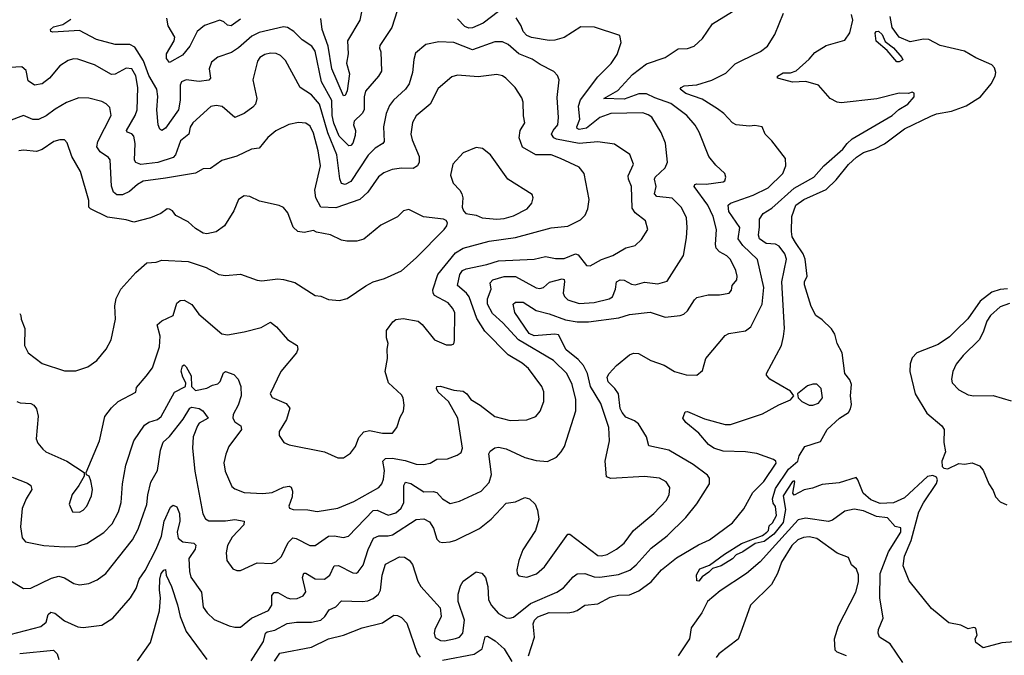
# Model space of a CAD drawing. Extents: x 1552294 to 1694791, y 811929 to 917222.
# Tile 604 of 643: x 1678425 to 1683688, y 894567 to 897967. Entities that reach past the tile are written whole.
import ezdxf

# ---------------------------------------------------------------- set-up
doc = ezdxf.new("R2010")
doc.units = 0

msp = doc.modelspace()

# ---------------------------------------------------------------- linework, layer by layer
at = {"layer": '0CON10XD'}
for points in [[(1678375, 894677.7), (1678538, 894722), (1678566.4, 894745), (1678577.5, 894785), (1678592.3, 894797.7), (1678612.6, 894792.6), (1678665, 894750.9), (1678735, 894719.4), (1678765, 894716.7), (1678865, 894728.6), (1678923.6, 894766.4), (1679016.9, 894875), (1679048.5, 894925), (1679063.5, 894975), (1679095, 895021.2), (1679155, 895134.5), (1679182.4, 895205), (1679197.8, 895285), (1679230.3, 895359.7), (1679245, 895370), (1679265, 895361.2), (1679280, 895325), (1679280.9, 895285), (1679267.5, 895225), (1679273, 895193), (1679297.1, 895175), (1679355, 895166.9), (1679366.9, 895156.9), (1679362.9, 895135), (1679330, 895085), (1679331.8, 895015), (1679340.5, 894985), (1679396.5, 894905), (1679405.6, 894825), (1679426.5, 894795), (1679465, 894759.4), (1679545, 894725.7), (1679575, 894716.9), (1679605, 894716.9), (1679664.8, 894765.2), (1679755, 894807.7), (1679772.4, 894835), (1679772.8, 894887.2), (1679785, 894903.6), (1679805, 894903.1), (1679855, 894874.1), (1679875, 894868.8), (1679908.6, 894871.4), (1679940.8, 894885), (1679953.7, 894906.3), (1679937.3, 894982.7), (1679943.6, 895006.4), (1679955, 895006.4), (1680005, 894976), (1680055, 894973.9), (1680082.3, 894995), (1680105, 895045.6), (1680128.3, 895048.3), (1680205, 895008.9), (1680225, 895007.1), (1680235, 895012.9), (1680261.3, 895048.7), (1680287, 895133), (1680316.8, 895193.2), (1680345, 895206), (1680395, 895205.8), (1680418.3, 895211.7), (1680545, 895294.5), (1680585, 895296.5), (1680615, 895281.1), (1680636.8, 895246.8), (1680655, 895188.8), (1680668.8, 895175), (1680685, 895170), (1680725.5, 895174.5), (1680756.3, 895183.7), (1680882.5, 895245), (1680945, 895295.6), (1681025, 895380.5), (1681075, 895387.8), (1681125, 895411.9), (1681150, 895405), (1681180, 895375), (1681192.8, 895342.8), (1681200, 895295), (1681181.2, 895235), (1681115, 895131.1), (1681092.2, 895075), (1681081.5, 895025), (1681083.6, 895003.6), (1681092.1, 894992.1), (1681135, 894984.4), (1681187.6, 895002.4), (1681229.9, 895040.1), (1681355, 895216), (1681365, 895215.8), (1681515, 895100.5), (1681535, 895098.5), (1681565, 895106.9), (1681615.2, 895134.8), (1681655, 895167.3), (1681705, 895234.5), (1681814.8, 895325.2), (1681880, 895395), (1681896.9, 895425), (1681900, 895465), (1681880.5, 895495), (1681845, 895514.7), (1681765, 895522.8), (1681585, 895512.7), (1681561.1, 895521.1), (1681554.3, 895605), (1681576.9, 895715), (1681574, 895785), (1681530.5, 895915), (1681475.9, 896005.9), (1681460, 896075), (1681438.1, 896118.1), (1681410.3, 896150.3), (1681345, 896201.5), (1681305, 896282.2), (1681285, 896285.4), (1681175, 896276.5), (1681148.9, 896288.9), (1681071.5, 896401.5), (1681062.5, 896445), (1681075, 896456.6), (1681115.7, 896455.7), (1681185, 896411.5), (1681255, 896393.9), (1681341.6, 896361.6), (1681405, 896350.6), (1681465, 896350.7), (1681628.1, 896371.9), (1681685, 896390), (1681795, 896401.9), (1681875, 896376.7), (1681955.7, 896384.3), (1681975, 896392), (1681995, 896410), (1682030.9, 896469.1), (1682045, 896481.1), (1682105, 896495.6), (1682165, 896495.8), (1682217.5, 896505), (1682229.2, 896520.8), (1682232.5, 896545), (1682258.2, 896575), (1682260, 896595), (1682252.3, 896625), (1682223.6, 896685), (1682205, 896703.6), (1682165, 896725.5), (1682147.3, 896745), (1682143.2, 896765), (1682150, 896845), (1682131.9, 896915), (1682103.3, 896975), (1682029.4, 897075), (1682034, 897085), (1682045, 897088.5), (1682095, 897087.9), (1682185, 897100), (1682194.3, 897105.7), (1682199.2, 897125), (1682194.2, 897145), (1682145, 897190), (1682108.1, 897235), (1682056.4, 897365), (1682035, 897402.5), (1681991.5, 897455), (1681905, 897519.2), (1681818.9, 897548.9), (1681775, 897570.6), (1681735, 897571.5), (1681655, 897542.2), (1681546.7, 897545), (1681622, 897588), (1681700.8, 897675), (1681775, 897730.7), (1681875.3, 897764.7), (1681945, 897811.1), (1681995, 897813.3), (1682030, 897825), (1682075, 897866), (1682127.5, 897945), (1682235, 898010.6)], [(1680442.2, 898015), (1680413.9, 897925), (1680350.3, 897829.7), (1680347.9, 897815), (1680355.8, 897795.8), (1680358.1, 897691.9), (1680342.5, 897665), (1680272.7, 897585), (1680266.2, 897555), (1680266.2, 897485), (1680255, 897465.6), (1680213.6, 897425), (1680209.1, 897405), (1680219.2, 897375), (1680217.6, 897347.6), (1680205, 897306.1), (1680195, 897294.5), (1680185, 897292.9), (1680132.9, 897345), (1680103.4, 897413.4), (1680094.7, 897455), (1680093.4, 897535), (1680038.4, 897635), (1680005, 897798.6), (1679986.5, 897825), (1679935, 897859.1), (1679891.1, 897905), (1679856.3, 897926.3), (1679835, 897928.9), (1679705, 897899.4), (1679665, 897878.7), (1679595, 897816.8), (1679557.7, 897792.3), (1679483.3, 897766.7), (1679450, 897740), (1679438.2, 897705), (1679445.6, 897655), (1679436.6, 897643.4), (1679385, 897636.6), (1679315, 897646.1), (1679290, 897635), (1679283.6, 897616.4), (1679283.6, 897536.4), (1679273.8, 897485), (1679205, 897387.3), (1679185, 897374.3), (1679175, 897382), (1679165.7, 897405.7), (1679157.2, 897485), (1679163.8, 897556.2), (1679158.8, 897595), (1679115, 897669.6), (1679087.3, 897747.3), (1679040.4, 897820.4), (1679014.2, 897834.2), (1678935, 897834.1), (1678835, 897861.1), (1678745, 897909.3), (1678601.4, 897901.4), (1678591.2, 897905), (1678590, 897915), (1678605, 897928.9), (1678655, 897942), (1678699.3, 897970.7)], [(1680259.6, 898045), (1680243.1, 897965), (1680177.2, 897855), (1680180.9, 897785), (1680171.6, 897735), (1680187.3, 897677.3), (1680175, 897586.2), (1680165, 897562.2), (1680155, 897560), (1680093.7, 897703.7), (1680073.5, 897825), (1680041.7, 897915), (1680034.3, 897974.3)], [(1680482.2, 895092.2), (1680506.3, 895076.3), (1680523.7, 895053.7), (1680553.9, 894963.9), (1680569.4, 894935), (1680671.7, 894821.7), (1680678.2, 894775), (1680644.7, 894705.3), (1680641.2, 894685), (1680645, 894662.5), (1680675, 894646.5), (1680695, 894644.6), (1680755, 894656.9), (1680775.7, 894665), (1680793.6, 894685), (1680801.6, 894755), (1680769.3, 894855), (1680769.3, 894895), (1680781.1, 894938.9), (1680795, 894962.9), (1680865, 895013.8), (1680895.7, 895005.7), (1680915, 894983.8), (1680927.2, 894935), (1680930.8, 894865), (1680945, 894835.6), (1680985, 894790.5), (1681025, 894768.5), (1681045, 894765.5), (1681065, 894771.2), (1681155.4, 894845), (1681295.5, 894905.5), (1681331.7, 894928.3), (1681382.8, 894987.2), (1681405, 895002.7), (1681445, 895004.2), (1681495, 894987.4), (1681525, 894984.7), (1681625, 894999.6), (1681686.9, 895023.1), (1681719.3, 895050.7), (1681799.5, 895140.5), (1681885, 895205.6), (1681985.5, 895305), (1682045, 895376.9), (1682111.9, 895485), (1682111.4, 895515), (1682101.1, 895531.1), (1682025, 895587.3), (1681895.4, 895665.4), (1681788.1, 895688.1), (1681775, 895736.7), (1681733.1, 895805), (1681711.5, 895821.5), (1681665, 895841.1), (1681645.3, 895865.3), (1681635, 895886.7), (1681625.8, 895965.8), (1681606.4, 895995), (1681569.6, 896029.6), (1681564.6, 896054.6), (1681575.8, 896075), (1681615, 896117), (1681685, 896173.8), (1681705, 896183.3), (1681731.9, 896181.9), (1681798.8, 896145), (1681868.8, 896118.8), (1681925, 896085.6), (1681986.8, 896066.8), (1682044.3, 896065.7), (1682075, 896090), (1682093.1, 896155), (1682195, 896278.6), (1682215, 896288.2), (1682305, 896302.2), (1682332.2, 896325), (1682392.9, 896445), (1682402, 896535), (1682368.2, 896685), (1682289.6, 896759.6), (1682265.7, 896795), (1682274, 896855), (1682215, 896941.9), (1682211.5, 896975), (1682224.2, 896985.8), (1682345, 897027.8), (1682425, 897067.8), (1682504.4, 897145), (1682520.8, 897185), (1682518, 897225), (1682445, 897320), (1682410, 897355), (1682393.3, 897393.3), (1682355, 897401.2), (1682325, 897398), (1682254.5, 897404.5), (1682235, 897415.7), (1682188.9, 897465), (1682155, 897491.1), (1682072.7, 897542.7), (1681985, 897572.6), (1681955.6, 897595), (1681960.6, 897605), (1681976.2, 897613.8), (1682045, 897618.2), (1682125, 897644.5), (1682199.3, 897680.7), (1682249.5, 897730.5), (1682285, 897749.1), (1682385, 897797.5), (1682421.2, 897825), (1682461.2, 897888.8), (1682507, 898003)], [(1680985, 898011.8), (1680902, 897948), (1680845, 897924.1), (1680825, 897922.2), (1680805, 897931.6), (1680765, 897971.1)], [(1682379.3, 896859.3), (1682379.2, 896900.8), (1682399.1, 896930.9), (1682445, 896958.2), (1682565, 897066.2), (1682669.4, 897125), (1682722.5, 897185), (1682825, 897274.7), (1682847.1, 897305), (1682875, 897329.7), (1683088, 897455), (1683123.8, 897486.2), (1683171.2, 897515), (1683206.7, 897555), (1683206.7, 897575), (1683195, 897580), (1683175, 897572.5), (1683125, 897574), (1683005.5, 897544.5), (1682815, 897522.9), (1682795, 897526), (1682756.2, 897545), (1682695, 897616.9), (1682626.1, 897636.1), (1682555, 897633.1), (1682482, 897652), (1682476, 897655), (1682475.7, 897665), (1682505, 897682.2), (1682545, 897683.3), (1682576, 897694), (1682644.7, 897755.3), (1682675, 897791.5), (1682735, 897828.8), (1682835, 897857.5), (1682862.8, 897897.2), (1682878.1, 897965), (1682870.8, 897995)], [(1679605, 897969.4), (1679555, 897934.3), (1679535, 897937.5), (1679515.9, 897955.9), (1679495, 897964.6), (1679413.1, 897936.9), (1679374, 897905), (1679334.8, 897825.2), (1679295, 897778.2), (1679225, 897738.8), (1679210.5, 897760.5), (1679210, 897785), (1679250.4, 897855), (1679253.6, 897873.6), (1679218.4, 897935), (1679210.9, 897975)], [(1681989.6, 896800.4), (1681992.9, 896855), (1681988.2, 896908.2), (1681961.9, 896961.9), (1681912, 897012), (1681831, 897021), (1681818.8, 897035), (1681826.7, 897075), (1681817.5, 897115), (1681820.8, 897125), (1681874.5, 897175), (1681887.3, 897205), (1681876.6, 897306.6), (1681853.3, 897363.3), (1681803.1, 897445), (1681785, 897459.1), (1681755, 897468.5), (1681585, 897465.2), (1681525, 897444.3), (1681455, 897387.8), (1681415, 897380.3), (1681404, 897385), (1681402.1, 897395), (1681418.4, 897435), (1681411.7, 897505), (1681421.7, 897538.3), (1681515, 897661.8), (1681586.5, 897733.5), (1681619.1, 897780.9), (1681640, 897845), (1681633, 897883), (1681497.3, 897927.3), (1681425, 897929.3), (1681335, 897872.3), (1681285, 897857.1), (1681255, 897856.8), (1681161.4, 897871.4), (1681135, 897883.5), (1681115.5, 897905), (1681104.6, 897935), (1681077.8, 897977.8)], [(1683785, 894643.5), (1683675, 894633.2), (1683575, 894607.9), (1683536, 894635), (1683532.5, 894655), (1683542.5, 894675), (1683535, 894712.5), (1683525, 894716), (1683495, 894708.8), (1683455, 894728.8), (1683391.7, 894741.7), (1683298.3, 894818.3), (1683180, 894965), (1683147.5, 895045), (1683155, 895096.7), (1683189.2, 895180.8), (1683230.8, 895335), (1683255, 895382), (1683325, 895485.4), (1683330, 895505), (1683325, 895520.5), (1683305, 895529), (1683276.9, 895523.1), (1683155, 895409.5), (1683095, 895383.2), (1683025, 895379.1), (1682975, 895398.4), (1682933.9, 895435), (1682905, 895506.2), (1682895, 895517.5), (1682805, 895490.6), (1682715, 895481.4), (1682661.7, 895461.7), (1682618.3, 895451.7), (1682563.8, 895423.8), (1682557.5, 895435), (1682567.5, 895495), (1682565, 895500), (1682555, 895496.2), (1682505, 895420), (1682518, 895348), (1682505, 895278), (1682455.2, 895215), (1682405, 895175.7), (1682355.4, 895164.6), (1682289.9, 895120.1), (1682254.8, 895105.2), (1682235, 895083.6), (1682175, 895045.4), (1682127.6, 895032.4), (1682108.7, 895011.3), (1682073.2, 894986.8), (1682055, 894963.8), (1682045, 894966.2), (1682041.7, 894998.3), (1682059.4, 895030.6), (1682111.3, 895048.7), (1682191.6, 895108.4), (1682283.5, 895165), (1682395, 895207.4), (1682419.1, 895225), (1682427.3, 895235), (1682431.1, 895258.9), (1682448.1, 895275), (1682470, 895315), (1682464, 895364), (1682451.9, 895381.9), (1682447.8, 895405), (1682465, 895460.3), (1682535, 895563.1), (1682584.2, 895605), (1682591.8, 895635), (1682621.9, 895685), (1682705, 895710.8), (1682741.2, 895775), (1682806.7, 895835), (1682854.2, 895865.8), (1682866.1, 895885), (1682870.9, 895909.1), (1682866.4, 895955), (1682871.3, 896015), (1682861.6, 896041.6), (1682834.6, 896075), (1682820.8, 896185), (1682794.5, 896234.5), (1682782.5, 896285), (1682764.3, 896314.3), (1682715, 896361.2), (1682680, 896385), (1682655, 896432.5), (1682618.9, 896548.9), (1682619.6, 896565), (1682633.6, 896595), (1682624, 896686), (1682613.3, 896715), (1682572.3, 896775), (1682554.6, 896805), (1682550, 896835), (1682551.8, 896915), (1682574, 896975), (1682615.5, 897005), (1682735, 897058.4), (1682788.5, 897111.5), (1682855, 897192.9), (1682897.6, 897232.4), (1682935, 897256.8), (1682995, 897276.6), (1683047, 897303), (1683155, 897382.6), (1683295, 897451.3), (1683325, 897464.3), (1683405, 897478.4), (1683483, 897507), (1683560.6, 897555), (1683617.1, 897625), (1683638.6, 897665), (1683642.5, 897685), (1683635, 897710), (1683621.2, 897725), (1683535, 897763.5), (1683475, 897799.4), (1683345, 897829.4), (1683285, 897862.2), (1683255, 897863.8), (1683185, 897848.9), (1683125, 897874.2), (1683088.9, 897925), (1683078.1, 897985)], [(1683125, 897741.4), (1683112.5, 897742.5), (1683061.7, 897801.7), (1683002.7, 897852.7), (1682997.8, 897895), (1683003.5, 897905), (1683015, 897905.4), (1683035, 897888.8), (1683050.8, 897850.8), (1683095, 897817.3), (1683140.5, 897765), (1683145, 897753.3), (1683125, 897741.4)], [(1680885.5, 895905), (1680965.5, 895844.5), (1681046.3, 895823.7), (1681135, 895826.9), (1681184.5, 895845.5), (1681207.7, 895872.3), (1681226.2, 895925), (1681226.2, 895976.2), (1681215.5, 896005), (1681145, 896100.6), (1681110.7, 896130.7), (1681035.3, 896175.3), (1680911.9, 896301.9), (1680869.2, 896369.2), (1680827.5, 896485), (1680812.5, 896505), (1680764.5, 896545), (1680778.2, 896605), (1680792.5, 896625), (1680811.1, 896635), (1680922.5, 896657.5), (1680985, 896678.1), (1681174, 896686), (1681235, 896700.4), (1681289.5, 896689.5), (1681335, 896689.1), (1681395, 896715.3), (1681409.4, 896709.4), (1681455, 896652.9), (1681475, 896650.6), (1681535, 896684.5), (1681595, 896706.4), (1681665, 896746.5), (1681715, 896760), (1681749.3, 896790.7), (1681781.9, 896845), (1681770.7, 896890.7), (1681715, 896933.3), (1681698.6, 896958.6), (1681694.6, 897074.6), (1681678.2, 897115), (1681677.2, 897132.8), (1681705.5, 897195), (1681686.4, 897246.4), (1681605, 897300.6), (1681515, 897313.3), (1681415, 897305.7), (1681295, 897328), (1681280.4, 897335), (1681267.9, 897355), (1681276.2, 897375), (1681300.8, 897405), (1681305.4, 897444.6), (1681298.3, 897551.7), (1681308.8, 897645), (1681298.8, 897668.8), (1681279.7, 897689.7), (1681207, 897727), (1681165, 897755.9), (1681093.3, 897785), (1681035, 897834.6), (1681005, 897848.9), (1680965, 897849.1), (1680845, 897806.5), (1680745, 897844.6), (1680665, 897848), (1680595.5, 897834.5), (1680541.1, 897788.9), (1680531.2, 897755), (1680524.6, 897685), (1680506.1, 897625), (1680487.1, 897595), (1680423.2, 897536.8), (1680401.7, 897508.2), (1680383.8, 897466.2), (1680370, 897395), (1680373.6, 897315), (1680365.8, 897304.2), (1680325, 897280), (1680288.2, 897241.8), (1680195, 897102.1), (1680165, 897085.4), (1680145, 897091.9), (1680136.5, 897116.5), (1680120.4, 897245), (1680072.7, 897362.7), (1680027.6, 897515), (1679985, 897565.4), (1679925, 897604.2), (1679845, 897748.6), (1679818.6, 897775), (1679795.9, 897785.9), (1679765, 897788.2), (1679735, 897780.9), (1679709.4, 897765), (1679695.5, 897745), (1679670.6, 897645), (1679693.1, 897545), (1679685.7, 897515), (1679671.4, 897498.6), (1679625, 897465.6), (1679575, 897443.3), (1679507, 897503), (1679475, 897509.1), (1679447.2, 897502.8), (1679350, 897415), (1679337, 897393), (1679329.6, 897355), (1679285, 897318.5), (1679257.3, 897245), (1679245, 897230.8), (1679164.2, 897204.2), (1679072.4, 897192.4), (1679045, 897202.9), (1679038.9, 897215), (1679041.9, 897305), (1679036, 897345), (1679025, 897356.1), (1679000, 897365), (1678995.5, 897375), (1679042.6, 897455), (1679052.1, 897485), (1679056.7, 897605), (1679045, 897667.5), (1679025, 897704.3), (1678995, 897708.5), (1678935, 897676.5), (1678915, 897674.4), (1678825.3, 897725.3), (1678735, 897755.6), (1678712.1, 897757.9), (1678685, 897749.2), (1678639.8, 897720.2), (1678585.3, 897654.7), (1678545, 897624.6), (1678505, 897616.5), (1678471.1, 897641.1), (1678459.1, 897695), (1678436, 897716), (1678371.8, 897711.8)], [(1678409.2, 895925), (1678427.4, 895917.4), (1678485, 895913.8), (1678500.6, 895905), (1678514.4, 895885), (1678524.4, 895845.6), (1678513.1, 895725), (1678522.4, 895702.4), (1678549.1, 895669.1), (1678565.5, 895655.5), (1678676.4, 895606.4), (1678770, 895545), (1678770, 895525), (1678742, 895475), (1678705, 895426.7), (1678690, 895375), (1678707.5, 895335), (1678745, 895332.9), (1678765, 895344), (1678784.3, 895365.7), (1678809.1, 895420.9), (1678814.2, 895455), (1678805, 895500), (1678796.1, 895526.1), (1678781.7, 895531.7), (1678780, 895545), (1678852.5, 895715), (1678880, 895845), (1678915, 895891.4), (1678950.8, 895925), (1679045.5, 895974.5), (1679050.3, 895999.7), (1679100.2, 896059.8), (1679134.5, 896105), (1679173.1, 896216.9), (1679175.4, 896275), (1679160, 896335), (1679185, 896356.9), (1679245.3, 896384.7), (1679265, 896451.2), (1679283.3, 896465), (1679305, 896467.1), (1679344.6, 896444.6), (1679381.9, 896391.9), (1679505, 896286.9), (1679535, 896281.5), (1679625, 896297.7), (1679715, 896320.5), (1679765, 896348.9), (1679798, 896325), (1679857.2, 896257.2), (1679908, 896225), (1679911.4, 896205), (1679904.3, 896185), (1679820.9, 896085), (1679764.3, 895965), (1679775, 895946), (1679850, 895915), (1679869.7, 895889.7), (1679851.1, 895828.9), (1679811.4, 895765), (1679812.7, 895742.7), (1679836.7, 895705), (1679865, 895693.8), (1680055, 895655.8), (1680125, 895623.3), (1680155.9, 895624.1), (1680192.3, 895647.7), (1680219.2, 895685), (1680237.6, 895732.4), (1680265, 895761.9), (1680295, 895769.4), (1680365, 895755.8), (1680417.5, 895755), (1680441.2, 895785), (1680459.1, 895840.9), (1680476.6, 895873.4), (1680480.8, 895905), (1680473.8, 895945), (1680465, 895960), (1680396.2, 896025), (1680378.6, 896085), (1680391.4, 896155), (1680388.6, 896205), (1680394, 896235), (1680386.1, 896266.1), (1680386.2, 896305), (1680418.8, 896351.2), (1680435.9, 896364.1), (1680475, 896369.4), (1680555, 896354.3), (1680577, 896337), (1680642, 896255), (1680705, 896227.5), (1680732.3, 896227.7), (1680745.8, 896234.2), (1680749.5, 896250.5), (1680750.2, 896400.2), (1680738.9, 896425), (1680715, 896452.9), (1680642.7, 896492.7), (1680634.5, 896505), (1680632.9, 896522.9), (1680660.8, 896605), (1680755, 896720), (1680795, 896745.4), (1680935, 896782.2), (1681075, 896802.2), (1681265, 896854.6), (1681355, 896863.3), (1681422.6, 896897.4), (1681448.2, 896921.8), (1681462.5, 896955), (1681469.4, 897005), (1681442.2, 897145), (1681415, 897178.5), (1681315.8, 897225), (1681265, 897244.6), (1681184.1, 897244.1), (1681111.8, 897285), (1681095.5, 897335), (1681100.5, 897375), (1681124.4, 897415), (1681117.6, 897452.4), (1681116.7, 897526.7), (1681109.1, 897549.1), (1681072.9, 897605), (1681024.2, 897655), (1681005, 897666.7), (1680975, 897673.5), (1680875, 897661.9), (1680765, 897670), (1680735, 897661.4), (1680661.2, 897598.8), (1680618.9, 897515), (1680545, 897452.9), (1680525, 897417.5), (1680515.4, 897355), (1680522.3, 897325), (1680560.9, 897235), (1680560.9, 897205), (1680551.1, 897185), (1680528.6, 897171.4), (1680465, 897173.8), (1680415, 897166.2), (1680371.5, 897148.5), (1680343.4, 897126.6), (1680286.4, 897045), (1680243.8, 897006.2), (1680115, 896960.9), (1680035, 896964), (1680008.3, 897015), (1680001.7, 897055), (1680032.2, 897185), (1680021.1, 897265), (1679995, 897360.8), (1679977.3, 897397.3), (1679955, 897413.5), (1679915, 897417.7), (1679863.1, 897406.9), (1679795, 897373.3), (1679752.1, 897337.9), (1679705, 897280), (1679664.7, 897275.3), (1679585, 897237.3), (1679506.3, 897213.7), (1679445, 897170.8), (1679405, 897170), (1679365, 897147.1), (1679205, 897119.6), (1679085, 897102.8), (1679055, 897085.9), (1679012.5, 897047.5), (1678975, 897030.7), (1678945, 897030), (1678925.6, 897045), (1678915.9, 897075.9), (1678907.8, 897217.8), (1678899.7, 897229.7), (1678855, 897260.9), (1678837.6, 897287.6), (1678842.7, 897315), (1678913.5, 897455), (1678907, 897497), (1678887.6, 897517.6), (1678865, 897530), (1678795, 897547.5), (1678741.2, 897548.8), (1678675.3, 897524.7), (1678615, 897489.5), (1678567.3, 897452.7), (1678525, 897432.9), (1678495, 897433.1), (1678445, 897454.3), (1678365, 897424.4)], [(1678425, 896396), (1678431.4, 896385), (1678433.1, 896365), (1678453.1, 896315), (1678450.8, 896225), (1678470.8, 896185), (1678545, 896128.9), (1678665, 896089.5), (1678725, 896088.9), (1678788.9, 896111.1), (1678837.5, 896145), (1678887.1, 896205), (1678914.4, 896255), (1678937.1, 896365), (1678933, 896437), (1678940, 896475), (1678966, 896525), (1679045, 896614.2), (1679105, 896667.1), (1679155, 896670.8), (1679185, 896680.6), (1679325, 896674.5), (1679422.4, 896642.4), (1679490, 896605), (1679525, 896598.1), (1679605, 896606.9), (1679695, 896574.2), (1679718.8, 896571.2), (1679805, 896580.8), (1679835, 896577.5), (1679895, 896562), (1680005, 896491.9), (1680035, 896488), (1680075, 896470.8), (1680134.2, 896465.8), (1680175, 896475.8), (1680275, 896544.5), (1680315, 896564.5), (1680375, 896583.1), (1680465, 896624.2), (1680545, 896693.1), (1680693.3, 896845), (1680708.6, 896865), (1680711.2, 896881.2), (1680704, 896894), (1680690.8, 896900.8), (1680583.1, 896913.1), (1680505, 896951.4), (1680475.6, 896944.4), (1680445, 896913.1), (1680355, 896867.5), (1680265, 896792.9), (1680226.6, 896783.4), (1680172.8, 896782.8), (1680145, 896788.5), (1680086, 896816), (1680011.3, 896831.3), (1679995, 896840), (1679945, 896828.1), (1679912.5, 896835), (1679887.3, 896857.3), (1679858.6, 896935), (1679835, 896962), (1679812.7, 896972.7), (1679706.8, 896996.8), (1679655, 897021.9), (1679625, 897025.7), (1679595, 897006.2), (1679568.9, 896945), (1679519.2, 896865), (1679475, 896833.1), (1679425, 896821.4), (1679405.7, 896825.7), (1679365, 896850.8), (1679325.4, 896885.4), (1679260.5, 896920.5), (1679241.2, 896945), (1679225, 896954), (1679212.5, 896955), (1679180, 896930), (1679125, 896906.7), (1679035, 896884), (1678995, 896897.5), (1678895, 896911.4), (1678803.1, 896955), (1678795.4, 896965), (1678795, 897000), (1678749.6, 897155), (1678704.6, 897235), (1678678.3, 897308.3), (1678664.1, 897324.1), (1678640, 897325), (1678606.7, 897315), (1678545, 897273.1), (1678515, 897261.5), (1678445, 897268.5), (1678420, 897265)], [(1680975, 896901.1), (1681015, 896904.6), (1681065, 896918.8), (1681137.5, 896955), (1681162.5, 896985), (1681168.8, 897015), (1681165, 897032.5), (1681034.2, 897115), (1680940.6, 897245), (1680898.6, 897278.6), (1680865, 897284.3), (1680795, 897255.6), (1680740, 897195), (1680728.1, 897135), (1680742.2, 897092.2), (1680778, 897055), (1680788.8, 897035), (1680793.8, 897015), (1680790, 896965), (1680796.7, 896945), (1680810.5, 896930.5), (1680865, 896921.4), (1680896.9, 896906.9), (1680975, 896901.1)], [(1681145, 894564), (1681176.2, 894663.8), (1681170, 894735), (1681177.4, 894755), (1681195, 894773.6), (1681255, 894795.7), (1681355, 894794.7), (1681385, 894799.6), (1681405, 894807.1), (1681445, 894836.2), (1681515, 894843.1), (1681581, 894879), (1681625, 894888.2), (1681685, 894890), (1681735, 894911.6), (1681799.5, 894960.5), (1681856.2, 895023.8), (1681935, 895088.3), (1682052.3, 895157.7), (1682112.5, 895185), (1682234.3, 895275), (1682295, 895351.1), (1682342.8, 895437.2), (1682402.2, 895497.8), (1682468.1, 895595), (1682465.9, 895605), (1682453.2, 895615), (1682365, 895646.3), (1682305, 895656.2), (1682185, 895659.4), (1682135, 895675.9), (1682106.5, 895695), (1682054.7, 895754.8), (1681985, 895812.2), (1681970, 895835), (1681972.5, 895845), (1681981.2, 895868.8), (1681995, 895871.9), (1682085, 895832.1), (1682195, 895802.7), (1682225, 895801.5), (1682395, 895858.1), (1682482.6, 895907.4), (1682545, 895934), (1682562.5, 895955), (1682545, 895980), (1682435, 896044), (1682416.7, 896065), (1682416.7, 896075), (1682496.3, 896223.7), (1682508.3, 896271.7), (1682512.2, 896315), (1682498.4, 896565), (1682522.9, 896687.1), (1682514.2, 896715), (1682485, 896755.2), (1682465, 896766.7), (1682415, 896770), (1682380, 896795), (1682373.5, 896815), (1682379.3, 896859.3)], [(1678282.4, 895022.4), (1678445, 894924.2), (1678485, 894925.8), (1678595, 894979.1), (1678635, 894990), (1678665, 894982.2), (1678715, 894950.6), (1678744.5, 894944.5), (1678795, 894951.1), (1678839.4, 894970.6), (1678885.3, 895004.7), (1679028.9, 895185), (1679058.5, 895241.5), (1679086.6, 895323.4), (1679105, 895373.3), (1679109.2, 895425), (1679126.5, 895493.5), (1679161.1, 895555), (1679177.4, 895665), (1679192.2, 895707.7), (1679225, 895737.9), (1679299.6, 895830.4), (1679335, 895890), (1679345, 895894.4), (1679385, 895887.5), (1679403.1, 895875), (1679431.9, 895835), (1679385, 895808.6), (1679375, 895795.5), (1679352.2, 895735), (1679348.8, 895675), (1679361.7, 895551.7), (1679404, 895324), (1679417.6, 895297.6), (1679436.9, 895286.9), (1679525, 895286.8), (1679575, 895294.1), (1679625.4, 895285.4), (1679623.6, 895265), (1679560.2, 895199.8), (1679535.5, 895155), (1679528.9, 895115), (1679532.9, 895075), (1679565, 895029.2), (1679585, 895020), (1679605, 895021.4), (1679695, 895062.1), (1679770.9, 895059.1), (1679793.6, 895066.4), (1679824, 895096), (1679859.4, 895170.6), (1679885, 895195.4), (1679902.4, 895192.4), (1679975, 895154.6), (1680005, 895154.5), (1680075, 895203.8), (1680105, 895206.8), (1680155, 895196.7), (1680182, 895205), (1680315, 895341.8), (1680335, 895344.1), (1680395, 895316.6), (1680435, 895330), (1680464, 895355), (1680478.8, 895385), (1680478.7, 895475), (1680486.5, 895493.5), (1680515, 895485.9), (1680585, 895441.8), (1680635, 895443.1), (1680655, 895437.5), (1680685, 895404.5), (1680725, 895380), (1680775, 895390.9), (1680890.8, 895445), (1680935, 895490.8), (1680946.1, 895533.9), (1680932.9, 895645), (1680940.2, 895659.8), (1680965, 895677.1), (1680985, 895680.5), (1681025, 895672), (1681125.7, 895625.7), (1681185, 895610), (1681245.4, 895604.6), (1681293.4, 895626.6), (1681320, 895655), (1681337.3, 895685), (1681398.2, 895875), (1681398, 895935), (1681377.7, 896015), (1681348.9, 896075), (1681277.9, 896145), (1681090.8, 896255), (1681007.1, 896345), (1680951.4, 896395), (1680925.3, 896445), (1680925.3, 896474.7), (1680944.6, 896525), (1680940, 896560), (1680954, 896576), (1681015, 896593.8), (1681075, 896593.8), (1681185, 896533.8), (1681205, 896528.5), (1681225, 896534.5), (1681256.5, 896563.5), (1681325, 896581.8), (1681335, 896576.7), (1681336.8, 896566.8), (1681330, 896505), (1681337.2, 896487.2), (1681355, 896468.5), (1681415, 896449.2), (1681495.3, 896454.7), (1681575, 896474.5), (1681592.9, 896485), (1681610, 896525), (1681614.6, 896565), (1681633.8, 896576.2), (1681655, 896574.2), (1681695, 896551.8), (1681715, 896549.2), (1681765, 896563.8), (1681835, 896554.5), (1681885, 896568.1), (1681972.2, 896705), (1681989.6, 896800.4)], [(1683705, 896528.2), (1683665, 896523.5), (1683620.5, 896509.5), (1683558.6, 896461.4), (1683492.5, 896367.5), (1683429.4, 896305), (1683395, 896270.3), (1683335, 896230), (1683219.4, 896185), (1683195, 896159.2), (1683184.1, 896125.9), (1683182.7, 896085), (1683211.5, 895965), (1683272.7, 895862.7), (1683354, 895795), (1683365.8, 895775), (1683364.3, 895705), (1683373.6, 895655), (1683352.9, 895605), (1683355, 895576.5), (1683365, 895567.4), (1683385, 895565.2), (1683445, 895592.9), (1683475, 895588.8), (1683515, 895597.5), (1683555, 895580), (1683575, 895556.7), (1683604.2, 895485), (1683628.9, 895448.9), (1683640, 895415), (1683665, 895388), (1683701.3, 895371.3)], [(1683715, 896449.4), (1683665, 896431.9), (1683613.1, 896385), (1683593.6, 896355), (1683574, 896295), (1683553.8, 896255), (1683468.5, 896171.5), (1683430, 896125), (1683412.5, 896085), (1683405.5, 896045), (1683408.2, 896025), (1683445, 895986.5), (1683495, 895961.2), (1683525.5, 895954.5), (1683627.6, 895957.6), (1683725, 895928)], [(1678385, 895520.4), (1678467.3, 895487.3), (1678484.2, 895475), (1678489.4, 895455), (1678459.2, 895405), (1678437.6, 895352.4), (1678430, 895255), (1678438.6, 895195), (1678456.7, 895175), (1678555, 895154.5), (1678665, 895146.9), (1678725, 895149.6), (1678784, 895166), (1678875, 895224.6), (1678920, 895270), (1678953.5, 895335), (1678966.6, 895385), (1678975.3, 895484.7), (1678992.5, 895585), (1679035.6, 895715), (1679091.8, 895798.2), (1679115, 895813.6), (1679161.5, 895828.5), (1679180.5, 895845), (1679252.3, 895975), (1679311.7, 896005), (1679313.9, 896025), (1679296.3, 896055), (1679287.5, 896087.5), (1679295, 896115.8), (1679305, 896120.8), (1679315, 896110.8), (1679341.5, 896061.5), (1679343.3, 896005), (1679365, 895983.1), (1679425, 895996.5), (1679455, 896013.1), (1679485, 896018.8), (1679497.4, 896032.6), (1679515, 896078.6), (1679525, 896085.6), (1679569.4, 896069.4), (1679592.5, 896045), (1679606.7, 896005), (1679608.6, 895955), (1679592.7, 895905), (1679565.4, 895855), (1679563.6, 895835), (1679575.4, 895815.4), (1679607.5, 895795), (1679611.1, 895775), (1679542.5, 895685), (1679526, 895644), (1679516.6, 895596.6), (1679522.8, 895552.8), (1679559.8, 895469.8), (1679575, 895457.8), (1679625, 895438.9), (1679725, 895432.8), (1679775, 895437.6), (1679835, 895467.1), (1679865, 895472.2), (1679876.3, 895466.3), (1679882.5, 895445), (1679880.9, 895415), (1679864.3, 895365), (1679866.7, 895355), (1679887.1, 895347.1), (1679965, 895344.6), (1680015, 895336.7), (1680125, 895353.4), (1680210.6, 895389.4), (1680345.3, 895464.7), (1680361.5, 895485), (1680370, 895510), (1680375.3, 895555), (1680366.8, 895605), (1680379.5, 895620.5), (1680415, 895621.9), (1680485, 895608.7), (1680545, 895589.1), (1680585, 895587.1), (1680618.8, 895595), (1680655, 895615.5), (1680711.3, 895618.7), (1680762.6, 895637.4), (1680785, 895652), (1680792.2, 895675), (1680766.1, 895835), (1680716.2, 895925), (1680660.9, 895975), (1680652.7, 895995), (1680655, 896005.7), (1680675, 896006.4), (1680745, 895985.3), (1680795, 895980.9), (1680815, 895965.5), (1680836.9, 895935), (1680885.5, 895905)], [(1682665, 895904.4), (1682695, 895915.7), (1682715.5, 895944.5), (1682708.1, 895995), (1682685, 896016.9), (1682665, 896017.8), (1682635, 896008.6), (1682582.5, 895965), (1682586.7, 895945), (1682606.2, 895925), (1682645, 895905.7), (1682665, 895904.4)], [(1683145, 894529.2), (1683077.7, 894627.7), (1683021.4, 894665), (1683013.3, 894685), (1683015.5, 894705), (1683039.4, 894765), (1683022.3, 894875), (1683024.8, 895005), (1683068.8, 895121.2), (1683134.7, 895225), (1683135, 895248.9), (1683105, 895256), (1683062.7, 895302.7), (1683005, 895308.8), (1682935, 895339.4), (1682885, 895349.4), (1682835, 895338.2), (1682769.3, 895290.7), (1682747.9, 895282.1), (1682625, 895300.3), (1682585, 895291.3), (1682465, 895158), (1682382.1, 895067.9), (1682309.6, 895005), (1682168.3, 894911.7), (1682101.5, 894855), (1682071.1, 894795), (1682013.6, 894715), (1682004.4, 894655), (1681945, 894564.4)], [(1682843.6, 894563.6), (1682793.9, 894583.9), (1682782.9, 894595), (1682780.6, 894655), (1682801.1, 894725), (1682894.6, 894905), (1682909.1, 894960.9), (1682907.8, 894997.8), (1682898.3, 895028.3), (1682871.5, 895051.5), (1682855, 895091.2), (1682795, 895113.1), (1682685, 895191.8), (1682645, 895200.8), (1682615, 895198.2), (1682584.4, 895185), (1682551.8, 895155), (1682496.8, 895065), (1682474.6, 895005), (1682443.4, 894946.6), (1682331.9, 894835), (1682285.6, 894705), (1682265, 894653.1), (1682162.5, 894575), (1682147.5, 894555)], [(1679662.2, 894537.8), (1679728.1, 894641.9), (1679739.7, 894685), (1679747.4, 894692.6), (1679788.3, 894701.7), (1679855, 894737.1), (1679905, 894744.6), (1679985, 894744.1), (1680035, 894754.6), (1680056.1, 894773.9), (1680079.5, 894810.5), (1680115, 894827.3), (1680145, 894859.2), (1680255.3, 894854.7), (1680285, 894858.2), (1680315, 894870.8), (1680342.3, 894895), (1680353.3, 894915), (1680362.5, 894995), (1680380, 895055), (1680455, 895093.3), (1680482.2, 895092.2)], [(1679055, 894538), (1679124.2, 894635), (1679171.8, 894805), (1679178.1, 894875), (1679171.7, 894915), (1679173.7, 894973.7), (1679181.6, 895005), (1679195, 895023.1), (1679205, 895026), (1679208.3, 894995), (1679236, 894935), (1679268, 894838), (1679282.6, 894775), (1679314.2, 894694.2), (1679425.3, 894545.3)], [(1679786.1, 894535), (1679815, 894579.1), (1679985, 894610.9), (1680075, 894654.7), (1680155.3, 894674.7), (1680255, 894713.8), (1680365, 894740.4), (1680425, 894781.4), (1680445, 894780), (1680465, 894770), (1680495, 894738.8), (1680549.3, 894579.3), (1680565, 894556.5)], [(1680685, 894540.6), (1680855, 894573.9), (1680897.4, 894602.6), (1680913.6, 894666.4), (1680925, 894670), (1680965.7, 894645), (1681015, 894602.5), (1681055, 894533.8)], [(1678425, 894576.6), (1678605, 894594.4), (1678625.5, 894575), (1678634.5, 894545)]]:
    msp.add_lwpolyline(points, dxfattribs=at)

doc.saveas('drawing.dxf')
